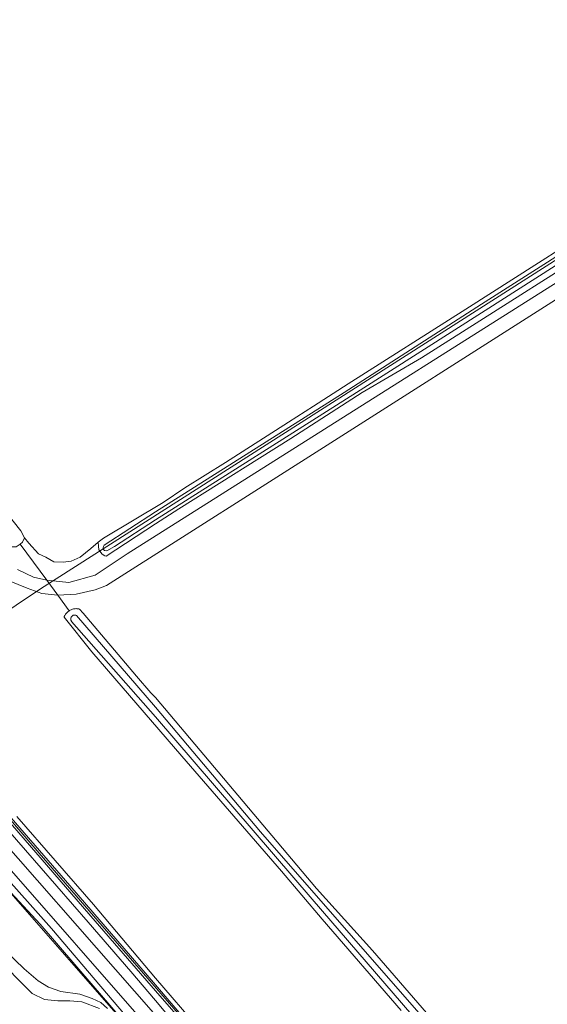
# Model space of a CAD drawing. Header units: metres. Extents: x 250001 to 257773, y 598992 to 609118.
# Tile 432 of 656: x 251962 to 252109, y 604830 to 605104. Entities that reach past the tile are written whole.
import ezdxf
from ezdxf.lldxf.tags import DXFTag

# ---------------------------------------------------------------- set-up
doc = ezdxf.new("R2010")
doc.units = ezdxf.units.M
for name, color, linetype, lineweight in [('B-WE-GR-BOS_LOOF-GV', 252, 'Continuous', 13), ('B-WE-GR-BOUWLAND-GV', 252, 'Continuous', 13), ('B-WE-GR-GRAS-GV', 252, 'Continuous', 13), ('B-WE-GR-GROENVOORZIENING-GV', 252, 'Continuous', 18), ('B-WE-KG-GRENS_PERCEEL-G', 150, 'KG-PERCEEL', 18), ('B-WE-OG-WATER-GV', 252, 'Continuous', 18), ('B-WE-OG-WATER_SLOOT-GV', 252, 'Continuous', 18), ('B-WE-VH-VERHARDING_OPEN-GV', 252, 'Continuous', 18), ('X-XX-AL-REFERENTIE-G', 7, 'Continuous', 18)]:
    doc.layers.add(name, color=color, linetype=linetype, lineweight=lineweight)
doc.styles.get("Standard").update_dxf_attribs({"font": 'NLCS-ISO.ttf'})
tags = doc.linetypes.add('KG-PERCEEL', pattern='A,5.5,-2,["P",Standard,S=1.8,R=0,X=-0.5,Y=-0.9],-2,5.5,-2,[5,NLCS.SHX,S=0.75,R=0,X=0,Y=0],-2', length=19).pattern_tags.tags
tags[6] = DXFTag(74, 10)

# ---------------------------------------------------------------- blocks, each defined once
blk = doc.blocks.new('BS2021-132-Xref-KAD-20210617')
at = {"layer": 'B-WE-KG-GRENS_PERCEEL-G', "flags": 128}
for points in [[(251927.444, 604918.156), (251967.935, 604945.283), (252142.362, 605056.63), (252293.341, 605152.68)], [(252028.07, 604777.765), (252001.26, 604813.03), (251941.38, 604881.38), (251879.99, 604950.8), (251873.28, 604958.06), (251855.18, 604973.56), (251833.699, 604990.721)], [(251927.444, 604918.156), (251967.6, 604871.67), (252057.75, 604767.71), (252063.38, 604759.65), (252092.55, 604723.85), (252112.15, 604701.85), (252121.5, 604692.51), (252142.76, 604675.78), (252158.33, 604665.1), (252176.25, 604653.52), (252185.1, 604643.83), (252197.44, 604627.35)]]:
    blk.add_lwpolyline(points, dxfattribs=at)
blk = doc.blocks.new('BS2021-132-Xref-BGT-GRIJS-20210617-aangepast')
at = {"layer": 'B-WE-GR-BOS_LOOF-GV', "flags": 128}
blk.add_lwpolyline([(251984.403, 604828.435), (251979.412, 604830.32), (251976.143, 604830.568), (251972.782, 604830.55), (251969.048, 604830.918), (251965.644, 604832.612), (251962.503, 604835.632), (251953.541, 604844.767)], dxfattribs=at)
at = {"layer": 'B-WE-GR-BOUWLAND-GV', "flags": 128}
for points in [[(251956.283, 604969.065), (251962.437, 604961.445), (251963.457, 604959.527), (251964.67, 604958.006), (251967.354, 604955.081), (251969.374, 604954.086), (251971.606, 604952.849), (251974.29, 604952.699), (251976.431, 604953.06), (251978.994, 604954.146), (251981.949, 604956.498), (251984.04, 604958.324), (251985.49, 604959.437), (252002.093, 604969.359), (252008.112, 604973.46), (252019.489, 604980.471), (252037.018, 604991.716), (252043.963, 604996.148), (252053.621, 605002.366), (252086.363, 605023.21), (252133.287, 605053.109)], [(252157.608, 605055.257), (252050.848, 604987.259), (251986.29, 604946.249), (251983.115, 604945.058), (251977.823, 604943.868), (251972.754, 604943.525), (251975.94, 604939.205), (251976.004, 604939.248), (251976.216, 604939.367), (251976.435, 604939.472), (251976.66, 604939.563), (251976.891, 604939.639), (251977.127, 604939.699), (251977.365, 604939.743), (251977.607, 604939.772), (251977.849, 604939.785), (251978.092, 604939.782), (251978.334, 604939.763), (251978.575, 604939.728), (251978.795, 604939.681), (251979.85, 604938.5), (251994.71, 604920.95), (251998.676, 604916.369), (252000, 604915.023), (252044.807, 604861.893), (252060.418, 604844.563), (252090.448, 604809.902)]]:
    blk.add_lwpolyline(points, dxfattribs=at)
at = {"layer": 'B-WE-GR-GRAS-GV', "flags": 128}
for points in [[(252135.192, 605048.44), (252074.083, 605009.598), (252057.5, 605000), (252037.67, 604987.21), (252028.9, 604981.73), (252006.42, 604967.63), (252000, 604963.39), (251986.197, 604954.438), (251985.87, 604954.502), (251985.153, 604954.926), (251984.204, 604956.163), (251984.068, 604957.198), (251984.04, 604958.324), (251981.949, 604956.498), (251978.994, 604954.146), (251976.431, 604953.06), (251974.29, 604952.699), (251971.606, 604952.849), (251969.374, 604954.086), (251967.354, 604955.081), (251964.67, 604958.006), (251963.457, 604959.527), (251962.958, 604958.277), (251962.252, 604957.769), (251965.959, 604952.741), (251969.654, 604947.73), (251975.811, 604947.045), (251983.114, 604949.161), (251992.057, 604955.088), (252155.22, 605058.144)], [(251961.512, 604950.691), (251965.957, 604948.574), (251969.654, 604947.73), (251965.959, 604952.741), (251962.252, 604957.769), (251961.179, 604956.996)], [(251961.326, 604881.904), (251982.723, 604857.351), (252000, 604836.915), (252012.169, 604822.768)], [(252068.407, 604827.856), (252046.38, 604853.296), (252035.029, 604866.67), (252007.327, 604898.738), (251982.205, 604927.789), (251974.482, 604937.429), (251974.57, 604937.638), (251974.679, 604937.855), (251974.802, 604938.065), (251974.938, 604938.266), (251975.088, 604938.458), (251975.249, 604938.639), (251975.423, 604938.81), (251975.607, 604938.968), (251975.801, 604939.115), (251975.94, 604939.205), (251972.754, 604943.525), (251968.285, 604944.024), (251964.211, 604945.452), (251959.236, 604947.516)]]:
    blk.add_lwpolyline(points, dxfattribs=at)
at = {"layer": 'B-WE-GR-GROENVOORZIENING-GV', "flags": 128}
for points in [[(251945.71, 604888.318), (251999.451, 604827.248)], [(252009.91, 604818.772), (252000, 604830.7), (251993.08, 604838.69), (251981.17, 604852.43), (251963.73, 604872.55), (251947.96, 604890.57)], [(252000, 604820.919), (251955.226, 604871.927)], [(251940.977, 604884.282), (251970.994, 604850.69), (251991.565, 604826.514)]]:
    blk.add_lwpolyline(points, dxfattribs=at)
at = {"layer": 'B-WE-OG-WATER-GV', "flags": 128}
for points in [[(252128.802, 605048.805), (252090.802, 605024.571), (252052.479, 605000), (252000, 604966.796), (251985.707, 604957.502), (251985.475, 604957.054), (251985.432, 604956.72), (251985.516, 604956.304), (251985.766, 604956.023), (251986.409, 604955.929), (251988.567, 604957.065), (252000, 604964.531), (252055.921, 605000), (252091.787, 605022.819), (252129.787, 605047.053)], [(252013.054, 604819.696), (252000, 604834.983), (251976.144, 604862.667), (251954.859, 604887.135), (251932.498, 604914.006), (251894.755, 604958.955), (251873.894, 604982.374), (251858.324, 605000), (251851.51, 605007.639), (251851.014, 605007.937), (251850.275, 605007.985), (251849.622, 605007.652), (251849.248, 605007.126), (251849.236, 605006.523), (251854.934, 605000), (251887.882, 604961.787), (251908.959, 604936.783), (251949.992, 604890.989), (251983.194, 604852.773), (252000, 604833.349), (252009.538, 604822.358)], [(251955.436, 604847.047), (251963.339, 604839.45), (251967.278, 604836.137), (251970.123, 604834.396), (251973.564, 604833.18), (251978.891, 604832.374), (251982.332, 604831.175), (251984.748, 604830.098), (251986.586, 604828.447)], [(252000, 604814.627), (251982.639, 604834.709), (251967.872, 604851.89), (251953.716, 604867.059)], [(252074.646, 604825.71), (252029.245, 604877.674), (252000, 604912.352), (251977.934, 604937.909), (251977.811, 604937.959), (251977.684, 604937.993), (251977.553, 604938.012), (251977.42, 604938.014), (251977.289, 604938.001), (251977.16, 604937.972), (251977.035, 604937.928), (251976.917, 604937.869), (251976.807, 604937.796), (251976.706, 604937.71), (251976.616, 604937.613), (251976.539, 604937.506), (251976.475, 604937.39), (251976.426, 604937.268), (251976.391, 604937.14), (251976.373, 604937.009), (251976.37, 604936.877), (251976.384, 604936.745), (251976.413, 604936.616), (251976.457, 604936.492), (251976.517, 604936.373), (251976.59, 604936.263), (251976.606, 604936.241), (252000, 604909.658), (252043.565, 604858.883), (252078.891, 604817.916)]]:
    blk.add_lwpolyline(points, dxfattribs=at)
at = {"layer": 'B-WE-OG-WATER_SLOOT-GV', "flags": 128}
for points in [[(252133.287, 605053.109), (252086.363, 605023.21), (252053.621, 605002.366), (252043.963, 604996.148), (252037.018, 604991.716), (252019.489, 604980.471), (252008.112, 604973.46), (252002.093, 604969.359), (251985.49, 604959.437), (251984.04, 604958.324), (251984.068, 604957.198), (251984.204, 604956.163), (251985.153, 604954.926), (251985.87, 604954.502), (251986.197, 604954.438), (252000, 604963.39), (252006.42, 604967.63), (252028.9, 604981.73), (252037.67, 604987.21), (252057.5, 605000), (252074.083, 605009.598), (252135.192, 605048.44)], [(252129.787, 605047.053), (252091.787, 605022.819), (252055.921, 605000), (252000, 604964.531), (251988.567, 604957.065), (251986.409, 604955.929), (251985.766, 604956.023), (251985.516, 604956.304), (251985.432, 604956.72), (251985.475, 604957.054), (251985.707, 604957.502), (252000, 604966.796), (252052.479, 605000), (252090.802, 605024.571), (252128.802, 605048.805)], [(251831.65, 605112.52), (251846.22, 605094.29), (251883.319, 605049.109), (251884.618, 605047.442), (251890.67, 605040.373), (251910.142, 605017.244), (251915.169, 605010.1), (251918.298, 605006.387), (251924.71, 605000), (251940.47, 604980.87), (251954.48, 604963.62), (251959.905, 604956.963), (251961.179, 604956.996), (251962.252, 604957.769), (251962.958, 604958.277), (251963.457, 604959.527), (251962.437, 604961.445), (251956.283, 604969.065), (251930.705, 605000), (251901.51, 605035.518), (251874.664, 605067.964), (251862.242, 605082.688), (251839.302, 605110.668)], [(251947.96, 604890.57), (251963.73, 604872.55), (251981.17, 604852.43), (251993.08, 604838.69), (252000, 604830.7), (252009.91, 604818.772)], [(252012.169, 604822.768), (252000, 604836.915), (251982.723, 604857.351), (251961.326, 604881.904)], [(252009.538, 604822.358), (252000, 604833.349), (251983.194, 604852.773), (251949.992, 604890.989), (251908.959, 604936.783), (251887.882, 604961.787), (251854.934, 605000), (251849.236, 605006.523), (251849.248, 605007.126), (251849.622, 605007.652), (251850.275, 605007.985), (251851.014, 605007.937), (251851.51, 605007.639), (251858.324, 605000), (251873.894, 604982.374), (251894.755, 604958.955), (251932.498, 604914.006), (251954.859, 604887.135), (251976.144, 604862.667), (252000, 604834.983), (252013.054, 604819.696)], [(251953.541, 604844.767), (251962.503, 604835.632), (251965.644, 604832.612), (251969.048, 604830.918), (251972.782, 604830.55), (251976.143, 604830.568), (251979.412, 604830.32), (251984.403, 604828.435)], [(251991.565, 604826.514), (251970.994, 604850.69), (251940.977, 604884.282)], [(251953.716, 604867.059), (251967.872, 604851.89), (251982.639, 604834.709), (252000, 604814.627)], [(251986.586, 604828.447), (251984.748, 604830.098), (251982.332, 604831.175), (251978.891, 604832.374), (251973.564, 604833.18), (251970.123, 604834.396), (251967.278, 604836.137), (251963.339, 604839.45), (251955.436, 604847.047)], [(252090.448, 604809.902), (252060.418, 604844.563), (252044.807, 604861.893), (252000, 604915.023), (251998.676, 604916.369), (251994.71, 604920.95), (251979.85, 604938.5), (251978.795, 604939.681), (251978.575, 604939.728), (251978.334, 604939.763), (251978.092, 604939.782), (251977.849, 604939.785), (251977.607, 604939.772), (251977.365, 604939.743), (251977.127, 604939.699), (251976.891, 604939.639), (251976.66, 604939.563), (251976.435, 604939.472), (251976.216, 604939.367), (251976.004, 604939.248), (251975.94, 604939.205), (251975.801, 604939.115), (251975.607, 604938.968), (251975.423, 604938.81), (251975.249, 604938.639), (251975.088, 604938.458), (251974.938, 604938.266), (251974.802, 604938.065), (251974.679, 604937.855), (251974.57, 604937.638), (251974.482, 604937.429), (251982.205, 604927.789), (252007.327, 604898.738), (252035.029, 604866.67), (252046.38, 604853.296), (252068.407, 604827.856)], [(252078.891, 604817.916), (252043.565, 604858.883), (252000, 604909.658), (251976.606, 604936.241), (251976.59, 604936.263), (251976.517, 604936.373), (251976.457, 604936.492), (251976.413, 604936.616), (251976.384, 604936.745), (251976.37, 604936.877), (251976.373, 604937.009), (251976.391, 604937.14), (251976.426, 604937.268), (251976.475, 604937.39), (251976.539, 604937.506), (251976.616, 604937.613), (251976.706, 604937.71), (251976.807, 604937.796), (251976.917, 604937.869), (251977.035, 604937.928), (251977.16, 604937.972), (251977.289, 604938.001), (251977.42, 604938.014), (251977.553, 604938.012), (251977.684, 604937.993), (251977.811, 604937.959), (251977.934, 604937.909), (252000, 604912.352), (252029.245, 604877.674), (252074.646, 604825.71)]]:
    blk.add_lwpolyline(points, dxfattribs=at)
at = {"layer": 'B-WE-VH-VERHARDING_OPEN-GV', "flags": 128}
for points in [[(252467.548, 605257.772), (252448.657, 605245.31), (252399.524, 605213.957), (252155.22, 605058.144), (251992.057, 604955.088), (251983.114, 604949.161), (251975.811, 604947.045), (251969.654, 604947.73), (251972.754, 604943.525), (251977.823, 604943.868), (251983.115, 604945.058), (251986.29, 604946.249), (252050.848, 604987.259), (252157.608, 605055.257), (252262.912, 605122.462), (252358.163, 605182.787), (252452.487, 605242.583), (252542.445, 605299.733)], [(251959.236, 604947.516), (251964.211, 604945.452), (251968.285, 604944.024), (251972.754, 604943.525), (251969.654, 604947.73), (251965.957, 604948.574), (251961.512, 604950.691)], [(251999.451, 604827.248), (251945.71, 604888.318), (251942.957, 604885.895), (251955.226, 604871.927), (252000, 604820.919)]]:
    blk.add_lwpolyline(points, dxfattribs=at)

msp = doc.modelspace()

# ---------------------------------------------------------------- block references
at = {"layer": 'X-XX-AL-REFERENTIE-G'}
for name in ['BS2021-132-Xref-BGT-GRIJS-20210617-aangepast', 'BS2021-132-Xref-KAD-20210617']:
    msp.add_blockref(name, (0, 0), dxfattribs=at)

doc.saveas('drawing.dxf')
